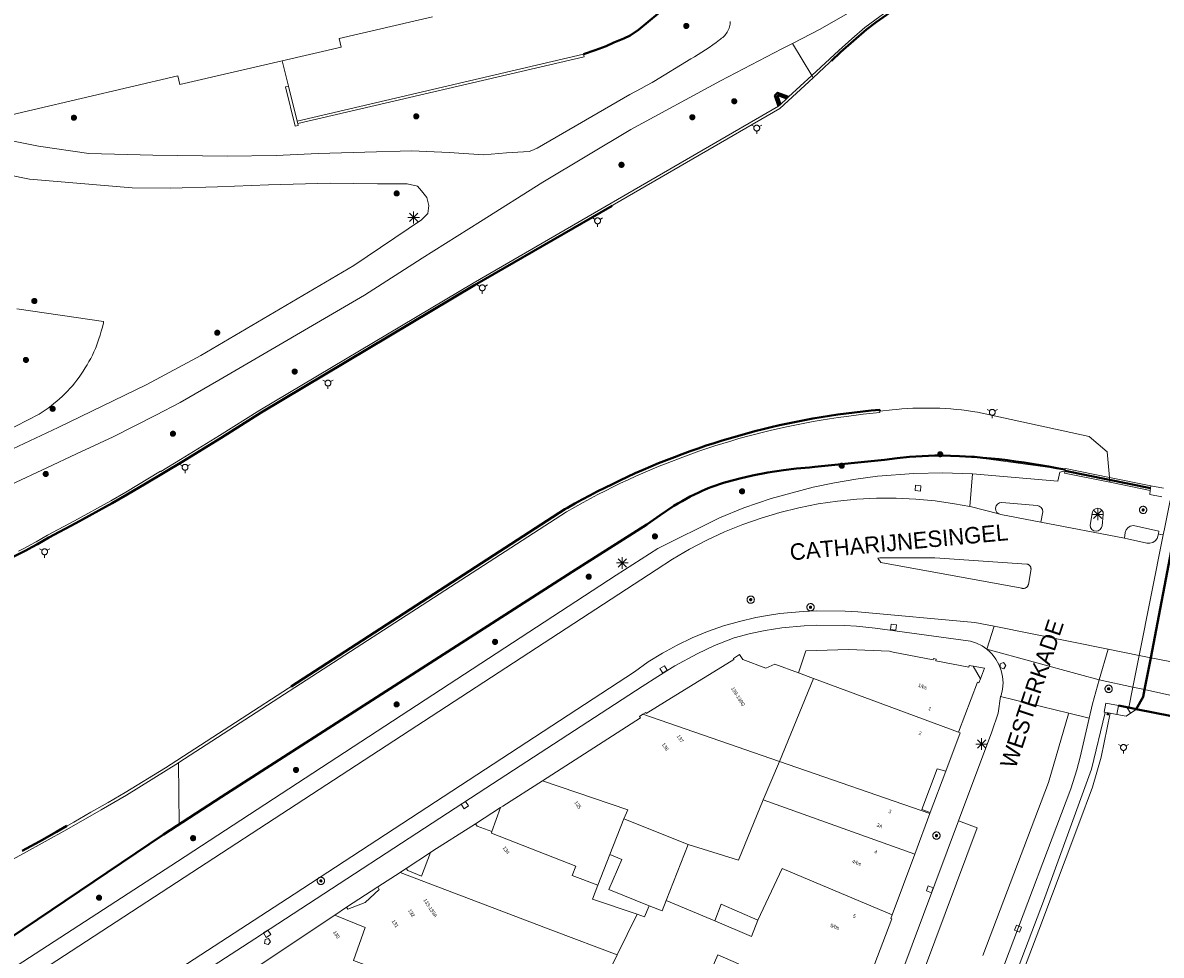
# Model space of a CAD drawing. Header units: metres. Extents: x 135779 to 137489, y 452643 to 455118.
# Tile 446 of 489: x 136841 to 136938, y 454748 to 454827. Entities that reach past the tile are written whole.
import ezdxf
from ezdxf.enums import TextEntityAlignment as Align

# ---------------------------------------------------------------- set-up
doc = ezdxf.new("R2010")
doc.units = ezdxf.units.M
doc.linetypes.add('DGN_Style_3', pattern=[78.572352, 56.123108, -22.449243])
doc.linetypes.add('DGN_Style_4', pattern=[89.853097, 44.898487, -22.449243, 0.056123, -22.449243])
for name, color, linetype, lineweight in [('KTop_BTD_Groenvoorziening', 62, 'Continuous', 13), ('KTop_BTD_Groenvoorziening_gras- en kruidachtigen', 62, 'Continuous', 13), ('KTop_NAR_Huisnummer (t)', 7, 'Continuous', 13), ('KTop_NAR_Huisnummer tijdelijk (t)', 7, 'Continuous', 13), ('KTop_OBD_Brug_dek', 11, 'Continuous', 13), ('KTop_ORL_Weg_Straatnaam (t)', 7, 'Continuous', 13), ('KTop_PAL_Lichtmast', 40, 'Continuous', 13), ('KTop_PND_Grondvlaksituatie van BAG-pand [tachy]', 1, 'Continuous', 13), ('KTop_PND_Pandscheiding', 40, 'Continuous', 13), ('KTop_PUT_Brandkraan of -put', 1, 'Continuous', 13), ('KTop_PUT_Inspectie- of rioolput', 15, 'Continuous', 13), ('KTop_PUT_Kolk', 15, 'Continuous', 13), ('KTop_SHD_Hek (l)', 15, 'DGN_Style_4', 40), ('KTop_SHD_Kademuur', 16, 'Continuous', 13), ('KTop_SHD_Kademuur (l)', 1, 'Continuous', 40), ('KTop_SHD_Muur', 15, 'Continuous', 13), ('KTop_SHD_Muur (l)', 15, 'Continuous', 40), ('KTop_SHD_Walbescherming (l)', 1, 'DGN_Style_3', 40), ('KTop_VGO_Boom', 92, 'Continuous', 13), ('KTop_VGO_Haag (l)', 92, 'DGN_Style_3', 40), ('KTop_WGD_Fietspad', 40, 'Continuous', 13), ('KTop_WGD_Rijbaan_Lokale weg', 251, 'Continuous', 13), ('KTop_WGD_Rijbaan_Lokale weg_fietsstrook', 40, 'Continuous', 13), ('KTop_WGD_Rijbaan_Lokale weg_verkeersdrempel', 40, 'Continuous', 13), ('KTop_WGD_Voetpad', 251, 'Continuous', 13), ('KTop_WTI_Meerpaal', 150, 'Continuous', 13)]:
    doc.layers.add(name, color=color, linetype=linetype, lineweight=lineweight)
doc.styles.add('Style-ROVU', font='ROVU.shx')
doc.styles.add('Style-ROVUCURSIEF', font='ROVUCURSIEF.shx')

# ---------------------------------------------------------------- blocks, each defined once
blk = doc.blocks.new('PAL_Lichtmast')
at = {"layer": 'KTop_PAL_Lichtmast'}
for p, q in [((-0.354, -0.354), (0.354, 0.354)), ((0.354, -0.354), (-0.354, 0.354)), ((0, -0.5), (0, 0.5)), ((-0.5, 0), (0.5, 0))]:
    blk.add_line(p, q, dxfattribs=at)
blk = doc.blocks.new('PUT_Kolk')
at = {"layer": 'KTop_PUT_Kolk', "flags": 128}
blk.add_lwpolyline([(0.225, -0.225), (0.225, 0.225), (-0.225, 0.225), (-0.225, -0.225), (0.225, -0.225)], dxfattribs=at)
blk = doc.blocks.new('PUT_Brandkraan_of_-put')
at = {"layer": 'KTop_PUT_Brandkraan of -put'}
for p, q in [((-0.25, 0.034), (0, 0.25)), ((-0.158, -0.25), (-0.25, 0.034)), ((0, 0.25), (0.25, 0.033)), ((0.25, 0.033), (0.158, -0.25)), ((0.158, -0.25), (-0.158, -0.25))]:
    blk.add_line(p, q, dxfattribs=at)
blk = doc.blocks.new('PUT_Inspectie-_of_rioolput')
at = {"layer": 'KTop_PUT_Inspectie- of rioolput', "flags": 128}
for points in [[(0.31, 0), (0.308, 0.032), (0.303, 0.064), (0.294, 0.095), (0.283, 0.126), (0.268, 0.155), (0.25, 0.182), (0.23, 0.207), (0.207, 0.23), (0.182, 0.25), (0.154, 0.268), (0.126, 0.283), (0.095, 0.294), (0.064, 0.303), (0.032, 0.308), (0, 0.309), (-0.032, 0.308), (-0.064, 0.303), (-0.096, 0.294), (-0.126, 0.283), (-0.155, 0.268), (-0.182, 0.25), (-0.207, 0.23), (-0.23, 0.207), (-0.25, 0.182), (-0.268, 0.154), (-0.283, 0.126), (-0.294, 0.095), (-0.303, 0.064), (-0.308, 0.032), (-0.309, 0), (-0.308, -0.032), (-0.303, -0.064), (-0.294, -0.096), (-0.283, -0.126), (-0.268, -0.155), (-0.25, -0.182), (-0.23, -0.207), (-0.207, -0.23), (-0.182, -0.25), (-0.155, -0.268), (-0.126, -0.283), (-0.096, -0.294), (-0.064, -0.303), (-0.032, -0.308), (0, -0.309), (0.032, -0.308), (0.064, -0.303), (0.095, -0.294), (0.126, -0.283), (0.155, -0.268), (0.182, -0.25), (0.207, -0.23), (0.23, -0.207), (0.25, -0.182), (0.268, -0.155), (0.283, -0.126), (0.294, -0.096), (0.303, -0.064), (0.308, -0.032), (0.31, 0)], [(0.095, 0), (0.094, 0.009), (0.092, 0.019), (0.09, 0.029), (0.086, 0.038), (0.082, 0.047), (0.076, 0.055), (0.07, 0.063), (0.063, 0.07), (0.055, 0.076), (0.047, 0.082), (0.038, 0.086), (0.029, 0.09), (0.019, 0.092), (0.009, 0.094), (0, 0.094), (-0.01, 0.094), (-0.02, 0.092), (-0.029, 0.09), (-0.039, 0.086), (-0.048, 0.082), (-0.056, 0.076), (-0.064, 0.07), (-0.071, 0.063), (-0.077, 0.055), (-0.082, 0.047), (-0.087, 0.038), (-0.09, 0.029), (-0.093, 0.019), (-0.094, 0.009), (-0.095, 0), (-0.094, -0.01), (-0.093, -0.02), (-0.09, -0.029), (-0.087, -0.039), (-0.082, -0.048), (-0.077, -0.056), (-0.071, -0.064), (-0.064, -0.071), (-0.056, -0.077), (-0.047, -0.082), (-0.039, -0.087), (-0.029, -0.09), (-0.02, -0.093), (-0.01, -0.094), (0, -0.095), (0.009, -0.094), (0.019, -0.093), (0.029, -0.09), (0.038, -0.087), (0.047, -0.082), (0.055, -0.077), (0.063, -0.071), (0.07, -0.064), (0.076, -0.056), (0.082, -0.047), (0.086, -0.039), (0.09, -0.029), (0.092, -0.02), (0.094, -0.01), (0.095, 0)], [(0.035, 0), (0.034, 0.003), (0.034, 0.007), (0.033, 0.01), (0.031, 0.014), (0.03, 0.017), (0.028, 0.02), (0.026, 0.023), (0.023, 0.026), (0.02, 0.028), (0.017, 0.03), (0.014, 0.031), (0.01, 0.033), (0.007, 0.034), (0.003, 0.034), (0, 0.034), (-0.004, 0.034), (-0.007, 0.034), (-0.011, 0.033), (-0.014, 0.031), (-0.018, 0.03), (-0.021, 0.028), (-0.023, 0.026), (-0.026, 0.023), (-0.028, 0.02), (-0.03, 0.017), (-0.032, 0.014), (-0.033, 0.01), (-0.034, 0.007), (-0.035, 0.003), (-0.035, 0), (-0.035, -0.004), (-0.034, -0.007), (-0.033, -0.011), (-0.032, -0.014), (-0.03, -0.018), (-0.028, -0.021), (-0.026, -0.023), (-0.023, -0.026), (-0.021, -0.028), (-0.017, -0.03), (-0.014, -0.032), (-0.011, -0.033), (-0.007, -0.034), (-0.004, -0.035), (0, -0.035), (0.003, -0.035), (0.007, -0.034), (0.01, -0.033), (0.014, -0.032), (0.017, -0.03), (0.02, -0.028), (0.023, -0.026), (0.026, -0.023), (0.028, -0.021), (0.03, -0.017), (0.031, -0.014), (0.033, -0.011), (0.034, -0.007), (0.034, -0.004), (0.035, 0)], [(0.01, 0.02), (0.007, 0.02), (0.005, 0.021), (0.003, 0.022), (0.001, 0.022), (-0.001, 0.022), (-0.004, 0.022), (-0.006, 0.021), (-0.008, 0.02), (-0.01, 0.019), (-0.012, 0.018), (-0.014, 0.017), (-0.016, 0.015), (-0.017, 0.013), (-0.019, 0.012), (-0.02, 0.009), (-0.021, 0.007), (-0.022, 0.005), (-0.022, 0.003), (-0.022, 0.001), (-0.022, -0.001), (-0.022, -0.004), (-0.022, -0.006), (-0.021, -0.008), (-0.02, -0.01), (-0.019, -0.012), (-0.017, -0.014), (-0.016, -0.016), (-0.014, -0.017), (-0.012, -0.019), (-0.01, -0.02), (-0.008, -0.021), (-0.006, -0.022), (-0.003, -0.022), (-0.001, -0.022), (0.001, -0.022), (0.003, -0.022), (0.005, -0.022), (0.008, -0.021), (0.01, -0.02), (0.012, -0.019), (0.014, -0.017), (0.015, -0.016), (0.017, -0.014), (0.018, -0.012), (0.02, -0.01), (0.02, -0.008), (0.021, -0.006), (0.022, -0.003), (0.022, -0.001), (0.022, 0.001), (0.022, 0.003), (0.021, 0.005), (0.02, 0.008), (0.019, 0.01), (0.018, 0.012), (0.017, 0.014), (0.015, 0.015), (0.013, 0.017), (0.012, 0.018), (0.01, 0.02)]]:
    blk.add_lwpolyline(points, dxfattribs=at)
blk = doc.blocks.new('WTI_Meerpaal')
at = {"layer": 'KTop_WTI_Meerpaal'}
for p, q in [((-0.216, 0.125), (-0.432, 0.25)), ((0.216, 0.125), (0.432, 0.25)), ((0, -0.25), (0, -0.5))]:
    blk.add_line(p, q, dxfattribs=at)
at = {"layer": 'KTop_WTI_Meerpaal', "flags": 128}
blk.add_lwpolyline([(0.25, 0), (0.248, 0.026), (0.245, 0.051), (0.238, 0.077), (0.228, 0.101), (0.217, 0.125), (0.202, 0.146), (0.186, 0.167), (0.167, 0.185), (0.147, 0.202), (0.125, 0.216), (0.102, 0.228), (0.077, 0.237), (0.052, 0.244), (0.026, 0.248), (0, 0.25), (-0.026, 0.249), (-0.052, 0.245), (-0.077, 0.238), (-0.102, 0.228), (-0.125, 0.217), (-0.147, 0.202), (-0.167, 0.186), (-0.186, 0.167), (-0.202, 0.147), (-0.217, 0.125), (-0.228, 0.102), (-0.238, 0.077), (-0.245, 0.052), (-0.249, 0.026), (-0.25, 0), (-0.249, -0.026), (-0.245, -0.052), (-0.238, -0.077), (-0.229, -0.102), (-0.217, -0.125), (-0.203, -0.147), (-0.186, -0.167), (-0.168, -0.186), (-0.147, -0.202), (-0.125, -0.217), (-0.102, -0.228), (-0.078, -0.238), (-0.052, -0.245), (-0.027, -0.249), (0, -0.25), (0.026, -0.249), (0.051, -0.245), (0.077, -0.238), (0.101, -0.229), (0.125, -0.217), (0.146, -0.203), (0.167, -0.186), (0.185, -0.168), (0.202, -0.147), (0.216, -0.125), (0.228, -0.102), (0.237, -0.078), (0.244, -0.052), (0.248, -0.027), (0.25, -0.001)], dxfattribs=at)
blk = doc.blocks.new('VGO_Boom')
at = {"layer": 'KTop_VGO_Boom', "flags": 128}
for points in [[(0.215, 0), (0.214, 0.022), (0.21, 0.045), (0.204, 0.066), (0.196, 0.087), (0.186, 0.108), (0.174, 0.126), (0.16, 0.144), (0.144, 0.16), (0.126, 0.174), (0.107, 0.186), (0.087, 0.196), (0.066, 0.204), (0.045, 0.21), (0.022, 0.214), (-0.001, 0.215), (-0.023, 0.214), (-0.045, 0.21), (-0.067, 0.204), (-0.088, 0.196), (-0.108, 0.186), (-0.127, 0.174), (-0.144, 0.16), (-0.16, 0.144), (-0.174, 0.126), (-0.187, 0.107), (-0.197, 0.087), (-0.205, 0.066), (-0.211, 0.045), (-0.214, 0.022), (-0.215, -0.001), (-0.214, -0.023), (-0.211, -0.045), (-0.205, -0.067), (-0.197, -0.088), (-0.187, -0.108), (-0.174, -0.127), (-0.16, -0.144), (-0.144, -0.16), (-0.127, -0.174), (-0.108, -0.187), (-0.088, -0.197), (-0.067, -0.205), (-0.045, -0.211), (-0.023, -0.214), (0, -0.215), (0.022, -0.214), (0.045, -0.211), (0.066, -0.205), (0.087, -0.197), (0.108, -0.187), (0.126, -0.174), (0.144, -0.16), (0.16, -0.144), (0.174, -0.127), (0.186, -0.108), (0.196, -0.088), (0.204, -0.067), (0.21, -0.045), (0.214, -0.023), (0.215, -0.001)], [(0.155, 0), (0.154, 0.016), (0.152, 0.032), (0.147, 0.048), (0.142, 0.063), (0.134, 0.078), (0.125, 0.091), (0.115, 0.104), (0.104, 0.115), (0.091, 0.125), (0.077, 0.134), (0.063, 0.142), (0.048, 0.147), (0.032, 0.152), (0.016, 0.154), (-0.001, 0.155), (-0.017, 0.154), (-0.033, 0.152), (-0.048, 0.147), (-0.064, 0.142), (-0.078, 0.134), (-0.092, 0.125), (-0.104, 0.115), (-0.116, 0.104), (-0.126, 0.091), (-0.135, 0.077), (-0.142, 0.063), (-0.148, 0.048), (-0.152, 0.032), (-0.155, 0.016), (-0.155, -0.001), (-0.155, -0.017), (-0.152, -0.033), (-0.148, -0.048), (-0.142, -0.064), (-0.135, -0.078), (-0.126, -0.092), (-0.116, -0.104), (-0.104, -0.116), (-0.092, -0.126), (-0.078, -0.135), (-0.064, -0.142), (-0.048, -0.148), (-0.033, -0.152), (-0.017, -0.155), (0, -0.155), (0.016, -0.155), (0.032, -0.152), (0.048, -0.148), (0.063, -0.142), (0.078, -0.135), (0.091, -0.126), (0.104, -0.116), (0.115, -0.104), (0.125, -0.092), (0.134, -0.078), (0.142, -0.064), (0.147, -0.048), (0.152, -0.033), (0.154, -0.017), (0.155, -0.001)], [(0.095, 0), (0.094, 0.01), (0.093, 0.02), (0.09, 0.029), (0.087, 0.039), (0.082, 0.048), (0.077, 0.056), (0.071, 0.064), (0.064, 0.071), (0.056, 0.077), (0.047, 0.082), (0.039, 0.087), (0.029, 0.09), (0.02, 0.093), (0.01, 0.094), (-0.001, 0.095), (-0.01, 0.094), (-0.02, 0.093), (-0.03, 0.09), (-0.039, 0.087), (-0.048, 0.082), (-0.056, 0.077), (-0.064, 0.071), (-0.071, 0.064), (-0.077, 0.056), (-0.083, 0.047), (-0.087, 0.039), (-0.091, 0.029), (-0.093, 0.02), (-0.095, 0.01), (-0.095, -0.001), (-0.095, -0.01), (-0.093, -0.02), (-0.091, -0.03), (-0.087, -0.039), (-0.083, -0.048), (-0.077, -0.056), (-0.071, -0.064), (-0.064, -0.071), (-0.056, -0.077), (-0.048, -0.083), (-0.039, -0.087), (-0.03, -0.091), (-0.02, -0.093), (-0.01, -0.095), (0, -0.095), (0.01, -0.095), (0.02, -0.093), (0.029, -0.091), (0.039, -0.087), (0.048, -0.083), (0.056, -0.077), (0.064, -0.071), (0.071, -0.064), (0.077, -0.056), (0.082, -0.048), (0.087, -0.039), (0.09, -0.03), (0.093, -0.02), (0.094, -0.01), (0.095, -0.001)], [(0.035, 0), (0.035, 0.004), (0.034, 0.007), (0.033, 0.011), (0.032, 0.014), (0.03, 0.018), (0.028, 0.021), (0.026, 0.023), (0.023, 0.026), (0.021, 0.028), (0.017, 0.03), (0.014, 0.032), (0.011, 0.033), (0.007, 0.034), (0.004, 0.035), (-0.001, 0.035), (-0.004, 0.035), (-0.008, 0.034), (-0.011, 0.033), (-0.015, 0.032), (-0.018, 0.03), (-0.021, 0.028), (-0.024, 0.026), (-0.027, 0.023), (-0.029, 0.021), (-0.031, 0.017), (-0.032, 0.014), (-0.034, 0.011), (-0.035, 0.007), (-0.035, 0.004), (-0.035, -0.001), (-0.035, -0.004), (-0.035, -0.008), (-0.034, -0.011), (-0.032, -0.015), (-0.031, -0.018), (-0.029, -0.021), (-0.027, -0.024), (-0.024, -0.027), (-0.021, -0.029), (-0.018, -0.031), (-0.015, -0.032), (-0.011, -0.034), (-0.008, -0.035), (-0.004, -0.035), (0, -0.035), (0.004, -0.035), (0.007, -0.035), (0.011, -0.034), (0.014, -0.032), (0.018, -0.031), (0.021, -0.029), (0.023, -0.027), (0.026, -0.024), (0.028, -0.021), (0.03, -0.018), (0.032, -0.015), (0.033, -0.011), (0.034, -0.008), (0.035, -0.004), (0.035, 0)]]:
    blk.add_lwpolyline(points, dxfattribs=at)

msp = doc.modelspace()

# ---------------------------------------------------------------- linework, layer by layer
at = {"layer": 'KTop_BTD_Groenvoorziening', "flags": 128}
for points in [[(136900.604, 454828.309), (136900.372, 454828.499), (136900.126, 454828.67), (136899.669, 454828.86), (136899.138, 454828.998), (136898.814, 454829.027), (136898.685, 454829.018), (136897.982, 454828.865), (136897.225, 454828.666), (136896.141, 454828.249), (136895.279, 454827.808), (136895.162, 454827.728), (136893.516, 454826.373), (136892.809, 454825.868), (136892.252, 454825.609), (136891.399, 454825.269), (136890.767, 454824.984), (136889.817, 454824.622), (136888.83, 454824.299)], [(136906.593, 454825.2), (136908.231, 454822.481)], [(136863.755, 454821.584), (136863.208, 454823.728)], [(136906.268, 454820.659), (136905.335, 454821.017), (136905.101, 454820.778), (136905.41, 454819.863)], [(136905.568, 454820.009), (136905.317, 454820.729), (136905.384, 454820.797), (136906.111, 454820.518)], [(136838.577, 454791.653), (136842.558, 454793.684), (136842.821, 454793.852), (136843.079, 454794.026), (136843.333, 454794.207), (136843.582, 454794.395), (136843.826, 454794.589), (136844.065, 454794.789), (136844.299, 454794.995), (136844.527, 454795.207), (136844.75, 454795.425), (136844.968, 454795.648), (136845.179, 454795.877), (136845.385, 454796.111), (136845.584, 454796.351), (136845.778, 454796.596), (136845.964, 454796.845), (136846.145, 454797.099), (136846.319, 454797.358), (136846.486, 454797.621), (136846.646, 454797.888), (136846.8, 454798.16), (136846.946, 454798.435), (136847.086, 454798.714), (136847.218, 454798.996), (136847.343, 454799.281), (136847.399, 454799.417), (136847.522, 454799.749), (136847.637, 454800.084), (136847.744, 454800.422), (136847.844, 454800.761), (136847.936, 454801.103), (136848.021, 454801.447), (136848.046, 454801.559), (136840.66, 454802.64)]]:
    msp.add_lwpolyline(points, dxfattribs=at)
at = {"layer": 'KTop_BTD_Groenvoorziening_gras- en kruidachtigen', "flags": 128}
for points in [[(136933.546, 454788.318), (136933.347, 454790.484), (136931.814, 454791.804), (136922.334, 454793.86), (136921.878, 454793.932), (136921.421, 454793.995), (136920.964, 454794.051), (136920.505, 454794.099), (136920.045, 454794.139), (136919.585, 454794.17), (136919.124, 454794.194), (136918.663, 454794.21), (136918.202, 454794.218), (136917.741, 454794.218), (136917.28, 454794.21), (136916.819, 454794.193), (136916.358, 454794.169), (136915.898, 454794.137), (136915.438, 454794.097), (136915.059, 454794.058), (136914.023, 454793.957)], [(136854.473, 454758.846), (136894.211, 454784.321), (136895.358, 454785.122), (136896.521, 454785.898), (136898.991, 454787.211), (136901.059, 454787.953), (136902.123, 454788.225), (136903.191, 454788.481), (136905.831, 454788.949), (136906.94, 454789.071), (136908.051, 454789.174), (136908.5, 454789.211), (136914.421, 454789.821), (136915.484, 454789.962), (136916.549, 454790.082), (136917.621, 454790.137), (136918.692, 454790.17), (136919.259, 454790.178), (136920.809, 454790.126), (136921.821, 454790.074), (136929.762, 454788.981), (136929.79, 454788.975)], [(136854.416, 454764.059), (136854.473, 454758.846)], [(136854.473, 454758.846), (136853.125, 454757.982), (136836.921, 454747.033)]]:
    msp.add_lwpolyline(points, dxfattribs=at)
at = {"layer": 'KTop_OBD_Brug_dek', "flags": 128}
msp.add_lwpolyline([(136945.869, 454768.227), (136945.913, 454768.451), (136946.356, 454770.686), (136946.456, 454771.189), (136948.476, 454781.367), (136948.573, 454781.86), (136949.056, 454784.292), (136948.618, 454784.389), (136948.227, 454784.467), (136948.225, 454784.467), (136939.576, 454786.178), (136938.768, 454786.338), (136938.768, 454786.325), (136938.689, 454786.354), (136938.21, 454783.946), (136938.107, 454783.427), (136936.073, 454773.188), (136935.535, 454770.484)], dxfattribs=at)
at = {"layer": 'KTop_PND_Grondvlaksituatie van BAG-pand [tachy]', "flags": 128}
for points in [[(136863.208, 454823.728), (136854.533, 454821.71), (136854.363, 454822.44), (136837.878, 454818.604), (136834.503, 454833.221)], [(136875.996, 454827.476), (136868.056, 454825.629), (136868.226, 454824.896), (136863.208, 454823.728)], [(136907.106, 454771.707), (136905.112, 454772.447), (136904.329, 454772.105), (136902.384, 454772.836), (136902.109, 454773.259), (136901.573, 454772.928), (136901.62, 454772.852), (136901.396, 454772.714), (136896.683, 454769.805), (136894.174, 454768.257), (136894.127, 454768.334), (136893.885, 454768.184)], [(136921.945, 454772.281), (136921.614, 454772.344), (136921.59, 454772.191), (136918.774, 454772.726), (136918.798, 454772.879), (136918.587, 454772.919), (136918.57, 454772.81), (136915.157, 454773.471), (136914.832, 454773.566), (136911.369, 454773.699), (136907.735, 454773.574), (136907.106, 454771.707)], [(136922.567, 454771.19), (136921.945, 454772.281)], [(136920.702, 454766.661), (136922.323, 454770.911), (136922.445, 454770.865), (136922.567, 454771.19)], [(136893.885, 454768.184), (136893.591, 454768.003), (136893.676, 454767.873), (136885.338, 454762.531)], [(136919.623, 454763.343), (136920.851, 454766.606), (136920.702, 454766.661)], [(136918.3, 454759.833), (136917.607, 454760.084), (136918.897, 454763.547), (136919.623, 454763.343)], [(136885.338, 454762.531), (136881.971, 454760.375), (136881.783, 454760.254)], [(136881.783, 454760.254), (136881.044, 454758.221)], [(136891.063, 454756.27), (136892.25, 454759.311)], [(136892.25, 454759.311), (136897.735, 454757.118)], [(136916.985, 454756.306), (136918.268, 454759.748)], [(136918.268, 454759.748), (136918.3, 454759.833)], [(136879.665, 454758.873), (136879.344, 454758.67), (136876.035, 454756.573), (136875.831, 454756.444)], [(136881.044, 454758.221), (136879.785, 454758.689), (136879.665, 454758.873)], [(136875.831, 454756.444), (136875.059, 454754.426), (136873.892, 454754.906), (136873.772, 454755.09)], [(136897.735, 454757.118), (136895.867, 454752.362)], [(136915.061, 454751.14), (136916.985, 454756.306)], [(136894.422, 454751.92), (136890.987, 454753.29), (136892.094, 454755.859), (136891.063, 454756.27)], [(136873.243, 454754.747), (136871.341, 454753.512)], [(136873.772, 454755.09), (136873.437, 454754.873), (136873.243, 454754.747)], [(136871.341, 454753.512), (136871.464, 454753.295), (136870.271, 454752.193), (136868.814, 454751.634), (136868.69, 454751.785)], [(136868.69, 454751.785), (136867.686, 454751.116)], [(136895.867, 454752.362), (136895.521, 454751.482), (136894.422, 454751.92)], [(136900.003, 454750.638), (136900.532, 454752.036), (136903.654, 454750.699)], [(136867.686, 454751.116), (136861.275, 454746.834)], [(136903.654, 454750.699), (136903.112, 454749.314), (136900.003, 454750.638)], [(136913.274, 454746.175), (136915.04, 454750.798), (136914.947, 454750.834), (136915.061, 454751.14)], [(136897.27, 454740.902), (136900.258, 454747.745), (136902.015, 454746.993), (136901.113, 454744.918)]]:
    msp.add_lwpolyline(points, dxfattribs=at)
at = {"layer": 'KTop_PND_Pandscheiding', "flags": 128}
for points in [[(136908.392, 454771.23), (136905.496, 454764.167)], [(136907.106, 454771.707), (136908.392, 454771.23)], [(136920.702, 454766.661), (136908.392, 454771.23)], [(136905.496, 454764.167), (136893.885, 454768.184)], [(136905.496, 454764.167), (136904.101, 454760.912)], [(136905.496, 454764.167), (136918.268, 454759.748)], [(136885.338, 454762.531), (136892.604, 454760.08), (136892.25, 454759.311)], [(136904.101, 454760.912), (136901.996, 454755.797), (136897.735, 454757.118)], [(136916.985, 454756.306), (136904.101, 454760.912)], [(136881.044, 454758.221), (136881.014, 454758.073), (136888.196, 454755.287), (136887.863, 454754.475), (136890.059, 454753.657)], [(136891.063, 454756.27), (136890.059, 454753.657)], [(136891.689, 454747.741), (136886.291, 454749.791), (136873.243, 454754.747)], [(136903.654, 454750.699), (136905.725, 454755.07), (136915.061, 454751.14)], [(136890.059, 454753.657), (136889.611, 454752.489), (136893.385, 454751.2)], [(136893.385, 454751.2), (136894.028, 454750.98), (136894.422, 454751.92)], [(136895.867, 454752.362), (136900.003, 454750.638)], [(136867.686, 454751.116), (136870.272, 454750.067), (136869.273, 454747.274), (136870.946, 454746.628)], [(136891.689, 454747.741), (136893.385, 454751.2)], [(136889.831, 454743.951), (136891.689, 454747.741)]]:
    msp.add_lwpolyline(points, dxfattribs=at)
at = {"layer": 'KTop_SHD_Hek (l)', "flags": 128}
for points in [[(136900.604, 454828.309), (136900.372, 454828.499), (136900.126, 454828.67), (136899.669, 454828.86), (136899.138, 454828.998), (136898.814, 454829.027), (136898.685, 454829.018), (136897.982, 454828.865), (136897.225, 454828.666), (136896.141, 454828.249), (136895.279, 454827.808), (136895.162, 454827.728), (136893.516, 454826.373), (136892.809, 454825.868), (136892.252, 454825.609), (136891.399, 454825.269), (136890.767, 454824.984), (136889.817, 454824.622), (136888.83, 454824.299)], [(136929.769, 454788.87), (136937.024, 454787.418)], [(136934.32, 454768.928), (136935.008, 454768.791)], [(136869.765, 454600), (136873.964, 454610.021), (136876.509, 454616.594), (136889.485, 454650.545), (136904.194, 454689.152), (136909.408, 454702.925), (136914.411, 454715.994), (136919.21, 454728.717), (136924.415, 454742.307), (136929.379, 454755.405), (136931.876, 454762.162), (136932.425, 454763.906), (136933.431, 454768.302)], [(136935.008, 454768.791), (136935.191, 454768.754)], [(136935.191, 454768.754), (136935.808, 454768.631)], [(136935.191, 454768.754), (136935.808, 454768.631)], [(136935.808, 454768.631), (136944.736, 454766.847)]]:
    msp.add_lwpolyline(points, dxfattribs=at)
at = {"layer": 'KTop_SHD_Kademuur', "flags": 128}
for points in [[(136908.231, 454822.481), (136910.53, 454824.61), (136911.63, 454825.6), (136912.76, 454826.55), (136913.59, 454827.19), (136914.77, 454828.03), (136916.64, 454829.22), (136918.1, 454830.1), (136919.93, 454831.12), (136922.12, 454832.23), (136925.47, 454833.87), (136927.39, 454834.72), (136928.51, 454835.18), (136930.11, 454835.79), (136931.53, 454836.28), (136933.22, 454836.83), (136934.526, 454837.214), (136935.417, 454837.482)], [(136908.348, 454822.289), (136910.681, 454824.453), (136911.772, 454825.435), (136912.897, 454826.378), (136913.719, 454827.013), (136914.563, 454827.619), (136915.232, 454828.065), (136916.754, 454829.035), (136917.607, 454829.56), (136919.42, 454830.592), (136920.907, 454831.376), (136924.536, 454833.175), (136925.565, 454833.67), (136927.471, 454834.518), (136928.592, 454834.976), (136930.19, 454835.583), (136931.602, 454836.075), (136933.284, 454836.622), (136935.129, 454837.163), (136936.148, 454837.44)], [(136840.93, 454781.854), (136841.431, 454782.114), (136841.929, 454782.382), (136842.422, 454782.657), (136842.912, 454782.938), (136843.398, 454783.227), (136845.671, 454784.437), (136848.778, 454786.141), (136850.056, 454786.867), (136851.636, 454787.799), (136854.71, 454789.65), (136858.023, 454791.696), (136861.433, 454793.834), (136879.578, 454804.646), (136905.523, 454819.669), (136908.348, 454822.289)], [(136906.268, 454820.659), (136908.23, 454822.478), (136908.23, 454822.48), (136908.231, 454822.481)], [(136908.231, 454822.481), (136908.348, 454822.289)], [(136905.568, 454820.009), (136906.11, 454820.517), (136906.111, 454820.518)], [(136906.111, 454820.518), (136906.268, 454820.659)], [(136840.821, 454782.051), (136841.321, 454782.311), (136841.818, 454782.578), (136842.311, 454782.852), (136842.8, 454783.133), (136843.285, 454783.421), (136845.562, 454784.633), (136848.666, 454786.335), (136849.941, 454787.059), (136852.878, 454788.859), (136852.9, 454788.822), (136854.591, 454789.84), (136857.903, 454791.885), (136861.316, 454794.025), (136879.462, 454804.837), (136905.41, 454819.863)], [(136905.41, 454819.863), (136905.568, 454820.009)], [(136914.023, 454793.957), (136914.013, 454794.074), (136913.297, 454794.007), (136912.582, 454793.933), (136911.868, 454793.85), (136911.155, 454793.759), (136910.443, 454793.661), (136909.733, 454793.554), (136909.023, 454793.44), (136908.315, 454793.318), (136907.608, 454793.188), (136906.902, 454793.05), (136906.198, 454792.904), (136905.496, 454792.75), (136904.796, 454792.589), (136904.097, 454792.42), (136903.401, 454792.243), (136902.706, 454792.058), (136902.013, 454791.866), (136901.323, 454791.665), (136900.635, 454791.458), (136899.949, 454791.242), (136899.266, 454791.019), (136898.585, 454790.788), (136897.907, 454790.55), (136897.232, 454790.304), (136896.559, 454790.051), (136895.889, 454789.79), (136895.222, 454789.522), (136894.558, 454789.247), (136893.898, 454788.964), (136893.24, 454788.673), (136892.586, 454788.376), (136891.935, 454788.071), (136891.287, 454787.759), (136890.643, 454787.44), (136890.003, 454787.113), (136889.366, 454786.78), (136888.733, 454786.439), (136888.104, 454786.091), (136887.479, 454785.737), (136887.261, 454785.611), (136853.292, 454763.627), (136849.873, 454761.542), (136848.424, 454760.697), (136846.971, 454759.858), (136845.513, 454759.027), (136844.052, 454758.202), (136842.587, 454757.385), (136841.118, 454756.574)], [(136914.023, 454793.957), (136914.033, 454793.824), (136912.604, 454793.682), (136911.179, 454793.509), (136910.468, 454793.41), (136909.759, 454793.304), (136909.05, 454793.189), (136908.343, 454793.067), (136907.637, 454792.937), (136906.933, 454792.799), (136906.23, 454792.653), (136904.829, 454792.338), (136904.132, 454792.168), (136902.051, 454791.614), (136901.362, 454791.414), (136900.675, 454791.206), (136899.99, 454790.99), (136899.308, 454790.767), (136898.628, 454790.537), (136897.951, 454790.298), (136897.277, 454790.052), (136895.936, 454789.538), (136895.271, 454789.27), (136893.292, 454788.421), (136892.639, 454788.123), (136891.989, 454787.818), (136891.343, 454787.506), (136890.7, 454787.187), (136890.06, 454786.861), (136889.425, 454786.527), (136888.793, 454786.186), (136887.385, 454785.394), (136854.451, 454764.08), (136854.416, 454764.059)], [(136937.048, 454787.617), (136933.546, 454788.318)], [(136933.584, 454787.902), (136937.002, 454787.218)], [(136937.002, 454787.218), (136937.048, 454787.617)], [(136938.146, 454787.397), (136937.048, 454787.617)], [(136937.002, 454787.218), (136936.962, 454786.877), (136938.003, 454786.67)], [(136938.107, 454783.427), (136936.073, 454773.188)], [(136937.047, 454773), (136939.023, 454783.244), (136939.023, 454783.244)], [(136936.073, 454773.188), (136935.535, 454770.484)], [(136936.524, 454770.291), (136937.047, 454773)], [(136935.535, 454770.484), (136935.191, 454768.754)], [(136935.808, 454768.631), (136936.407, 454769.682), (136936.524, 454770.291)], [(136934.32, 454768.928), (136933.241, 454769.137), (136933.103, 454768.36), (136933.17, 454768.348)], [(136934.32, 454768.928), (136934.171, 454768.17)], [(136935.008, 454768.791), (136934.32, 454768.928)], [(136933.17, 454768.348), (136932.025, 454763.517), (136927.943, 454752.303), (136923.047, 454739.41), (136919.773, 454730.884), (136911.239, 454708.341), (136883.269, 454634.951), (136876.47, 454617.111), (136872.719, 454607.608), (136869.48, 454600), (136868.011, 454596.772), (136865.809, 454592.096), (136863.535, 454587.455), (136861.189, 454582.85), (136858.772, 454578.282), (136852.077, 454565.857), (136850.9, 454563.673), (136850.581, 454563.08), (136847.199, 454556.895), (136847.008, 454556.546)], [(136847.635, 454556.649), (136850.098, 454561.154), (136851.02, 454562.84), (136858.849, 454577.375), (136861.151, 454581.654), (136863.381, 454585.971), (136865.541, 454590.324), (136867.628, 454594.712), (136869.608, 454599.055), (136870.03, 454600), (136870.864, 454601.865), (136873.195, 454607.428), (136874.775, 454611.319), (136876.522, 454615.82), (136910.041, 454703.793), (136920.685, 454731.91), (136922.808, 454737.403), (136927.541, 454749.85), (136930.948, 454758.877), (136932.089, 454762.004), (136932.833, 454764.534), (136933.605, 454768.271)], [(136933.17, 454768.348), (136933.431, 454768.302), (136933.605, 454768.271)], [(136933.605, 454768.271), (136934.171, 454768.17)], [(136934.171, 454768.17), (136934.974, 454768.028), (136935.333, 454768.272)], [(136935.008, 454768.791), (136935.333, 454768.272)], [(136935.191, 454768.754), (136935.008, 454768.791)], [(136935.808, 454768.631), (136935.191, 454768.754)], [(136935.333, 454768.272), (136935.801, 454768.596), (136935.808, 454768.631)], [(136854.416, 454764.059), (136850.001, 454761.327), (136847.824, 454760.062), (136844.907, 454758.398), (136841.239, 454756.355), (136839.613, 454755.469), (136837.546, 454754.358), (136834.576, 454752.792), (136832.338, 454751.636), (136830.842, 454750.874), (136826.331, 454748.631), (136821.028, 454746.098), (136815.685, 454743.652), (136814.832, 454743.273), (136813.98, 454742.894), (136813.064, 454742.526), (136812.369, 454742.271), (136811.433, 454741.956), (136810.488, 454741.672), (136809.535, 454741.419), (136808.089, 454741.096), (136806.874, 454740.88), (136805.406, 454740.688), (136805.402, 454740.688)]]:
    msp.add_lwpolyline(points, dxfattribs=at)
at = {"layer": 'KTop_SHD_Kademuur (l)', "flags": 128}
for points in [[(136939.023, 454783.244), (136937.047, 454773)], [(136937.047, 454773), (136936.524, 454770.291)], [(136936.524, 454770.291), (136936.407, 454769.682), (136935.808, 454768.631)]]:
    msp.add_lwpolyline(points, dxfattribs=at)
at = {"layer": 'KTop_SHD_Muur', "flags": 128}
for points in [[(136864.486, 454818.61), (136888.83, 454824.299)], [(136888.83, 454824.299), (136888.883, 454824.075), (136864.544, 454818.387)], [(136864.544, 454818.387), (136864.583, 454818.229), (136864.34, 454818.169), (136863.512, 454821.524), (136863.755, 454821.584)], [(136863.755, 454821.584), (136864.486, 454818.61)], [(136864.486, 454818.61), (136864.544, 454818.387)], [(136929.769, 454788.87), (136929.73, 454788.674), (136933.584, 454787.902)], [(136929.769, 454788.87), (136929.79, 454788.975)], [(136929.79, 454788.975), (136929.808, 454789.066), (136933.546, 454788.318)], [(136933.584, 454787.902), (136933.546, 454788.318)]]:
    msp.add_lwpolyline(points, dxfattribs=at)
at = {"layer": 'KTop_SHD_Muur (l)', "flags": 128}
for points in [[(136905.41, 454819.863), (136905.101, 454820.778), (136905.335, 454821.017), (136906.268, 454820.659)], [(136905.568, 454820.009), (136905.317, 454820.729), (136905.384, 454820.797), (136906.111, 454820.518)]]:
    msp.add_lwpolyline(points, dxfattribs=at)
at = {"layer": 'KTop_SHD_Walbescherming (l)', "flags": 128}
for points in [[(136842.912, 454782.938), (136843.398, 454783.227), (136845.671, 454784.437), (136848.778, 454786.141), (136850.056, 454786.867), (136851.636, 454787.799), (136854.71, 454789.65), (136858.023, 454791.696), (136861.433, 454793.834), (136879.578, 454804.646), (136905.523, 454819.669), (136910.681, 454824.453), (136911.772, 454825.435), (136912.897, 454826.378), (136913.719, 454827.013), (136914.563, 454827.619), (136915.232, 454828.065), (136916.754, 454829.035), (136917.607, 454829.56), (136919.42, 454830.592), (136920.907, 454831.376), (136924.536, 454833.175), (136925.565, 454833.67), (136927.471, 454834.518), (136928.592, 454834.976), (136930.19, 454835.583), (136931.602, 454836.075), (136933.284, 454836.622), (136935.129, 454837.163), (136936.148, 454837.44)], [(136914.023, 454793.957), (136914.013, 454794.074), (136913.297, 454794.007), (136912.582, 454793.933), (136911.868, 454793.85), (136911.155, 454793.759), (136910.443, 454793.661), (136909.733, 454793.554), (136909.023, 454793.44), (136908.315, 454793.318), (136907.608, 454793.188), (136906.902, 454793.05), (136906.198, 454792.904), (136905.496, 454792.75), (136904.796, 454792.589), (136904.097, 454792.42), (136903.401, 454792.243), (136902.706, 454792.058), (136902.013, 454791.866), (136901.323, 454791.665), (136900.635, 454791.458), (136899.949, 454791.242), (136899.266, 454791.019), (136898.585, 454790.788), (136897.907, 454790.55), (136897.232, 454790.304), (136896.559, 454790.051), (136895.889, 454789.79), (136895.222, 454789.522), (136894.558, 454789.247), (136893.898, 454788.964), (136893.24, 454788.673), (136892.586, 454788.376), (136891.935, 454788.071), (136891.287, 454787.759), (136890.643, 454787.44), (136890.003, 454787.113), (136889.366, 454786.78), (136888.733, 454786.439), (136888.104, 454786.091), (136887.479, 454785.737), (136887.261, 454785.611), (136853.292, 454763.627), (136849.873, 454761.542), (136848.424, 454760.697), (136846.971, 454759.858), (136845.513, 454759.027), (136844.052, 454758.202), (136842.587, 454757.385), (136841.118, 454756.574)], [(136805.718, 454778.65), (136806.185, 454778.439), (136806.656, 454778.236), (136807.13, 454778.04), (136807.607, 454777.851), (136808.086, 454777.669), (136808.569, 454777.495), (136809.054, 454777.329), (136809.492, 454777.222), (136810.028, 454777.098), (136810.565, 454776.982), (136811.104, 454776.874), (136811.645, 454776.773), (136812.187, 454776.681), (136812.73, 454776.597), (136813.274, 454776.52), (136813.82, 454776.451), (136814.366, 454776.391), (136814.914, 454776.338), (136815.462, 454776.293), (136816.01, 454776.256), (136816.559, 454776.227), (136817.109, 454776.206), (136817.658, 454776.194), (136818.208, 454776.189), (136818.758, 454776.192), (136819.307, 454776.203), (136819.857, 454776.222), (136820.406, 454776.249), (136820.955, 454776.284), (136821.503, 454776.327), (136822.05, 454776.379), (136822.597, 454776.438), (136823.143, 454776.505), (136823.687, 454776.579), (136824.231, 454776.662), (136824.773, 454776.753), (136835.766, 454779.648), (136836.261, 454779.833), (136836.797, 454780.03), (136837.325, 454780.232), (136837.849, 454780.442), (136838.371, 454780.659), (136838.889, 454780.883), (136839.405, 454781.115), (136839.916, 454781.354), (136840.425, 454781.6), (136840.93, 454781.854), (136841.431, 454782.114), (136841.929, 454782.382), (136842.422, 454782.657), (136842.912, 454782.938)]]:
    msp.add_lwpolyline(points, dxfattribs=at)
at = {"layer": 'KTop_VGO_Haag (l)', "flags": 128}
for points in [[(136918.692, 454790.17), (136917.621, 454790.137)], [(136919.259, 454790.178), (136918.692, 454790.17)], [(136920.809, 454790.126), (136919.259, 454790.178)], [(136908.5, 454789.211), (136908.051, 454789.174)], [(136914.421, 454789.821), (136908.5, 454789.211)], [(136915.484, 454789.962), (136914.421, 454789.821)], [(136916.549, 454790.082), (136915.484, 454789.962)], [(136917.621, 454790.137), (136916.549, 454790.082)], [(136921.821, 454790.074), (136920.809, 454790.126)], [(136929.762, 454788.981), (136929.068, 454789.118), (136928.373, 454789.248), (136927.677, 454789.369), (136926.979, 454789.483), (136926.28, 454789.588), (136925.58, 454789.686), (136924.879, 454789.776), (136924.177, 454789.858), (136923.474, 454789.932), (136922.77, 454789.998), (136922.065, 454790.056), (136921.821, 454790.074)], [(136903.191, 454788.481), (136902.123, 454788.225)], [(136903.191, 454788.481), (136904.506, 454788.741), (136905.831, 454788.949)], [(136906.94, 454789.071), (136905.831, 454788.949)], [(136908.051, 454789.174), (136906.94, 454789.071)], [(136901.059, 454787.953), (136900.727, 454787.857), (136900.398, 454787.753), (136900.071, 454787.641), (136899.746, 454787.522), (136899.425, 454787.396), (136899.106, 454787.262), (136898.991, 454787.211)], [(136902.123, 454788.225), (136901.059, 454787.953)], [(136896.521, 454785.898), (136896.867, 454786.109), (136897.211, 454786.311), (136897.56, 454786.505), (136897.912, 454786.692), (136898.268, 454786.872), (136898.628, 454787.045), (136898.991, 454787.211)], [(136896.521, 454785.898), (136895.358, 454785.122)], [(136895.358, 454785.122), (136894.211, 454784.321)], [(136894.211, 454784.321), (136887.871, 454780.301), (136858.05, 454761.186), (136853.125, 454757.982)], [(136853.125, 454757.982), (136836.921, 454747.033)]]:
    msp.add_lwpolyline(points, dxfattribs=at)
at = {"layer": 'KTop_WGD_Fietspad', "flags": 128}
for points in [[(136921.913, 454788.614), (136921.661, 454785.844)], [(136921.913, 454788.614), (136929.152, 454788.001), (136929.331, 454788.771), (136929.769, 454788.87)], [(136927.711, 454784.505), (136927.869, 454785.39), (136927.84, 454785.594), (136927.737, 454785.768), (136927.574, 454785.89), (136927.402, 454785.938), (136924.4, 454786.176), (136924.196, 454786.153), (136924.022, 454786.056), (136923.9, 454785.899), (136923.848, 454785.706), (136923.876, 454785.508), (136923.978, 454785.337), (136924.139, 454785.219)], [(136932.041, 454783.906), (136932.203, 454783.791), (136932.398, 454783.747), (136932.594, 454783.783), (136932.761, 454783.892), (136932.872, 454784.058), (136932.908, 454784.197), (136933.018, 454785.172), (136932.995, 454785.37), (136932.896, 454785.539), (136932.739, 454785.654), (136932.548, 454785.698), (136932.356, 454785.662), (136932.194, 454785.553), (136932.089, 454785.389), (136932.061, 454785.259), (136931.906, 454784.274), (136931.936, 454784.076), (136932.041, 454783.906)], [(136937.698, 454783.512), (136937.742, 454783.763), (136935.589, 454784.228), (136935.305, 454784.164), (136935.104, 454784.039), (136934.957, 454783.854), (136934.879, 454783.631), (136934.813, 454783.147)], [(136933.446, 454773.716), (136932.669, 454771.113)], [(136932.669, 454771.113), (136935.535, 454770.484)], [(136935.535, 454770.484), (136936.524, 454770.291)], [(136936.524, 454770.291), (136945.045, 454768.408)]]:
    msp.add_lwpolyline(points, dxfattribs=at)
at = {"layer": 'KTop_WGD_Rijbaan_Lokale weg', "flags": 128}
for points in [[(136921.661, 454785.844), (136920.373, 454786.088), (136918.726, 454786.324), (136917.07, 454786.48), (136915.408, 454786.557), (136913.744, 454786.553), (136912.082, 454786.47), (136910.427, 454786.307), (136908.781, 454786.064), (136907.148, 454785.743), (136905.533, 454785.343), (136903.939, 454784.867), (136902.37, 454784.314), (136900.829, 454783.686), (136899.321, 454782.986), (136897.847, 454782.213), (136896.412, 454781.37), (136895.02, 454780.46), (136824.9, 454734.81)], [(136921.661, 454785.844), (136921.703, 454785.836), (136924.139, 454785.219)], [(136924.139, 454785.219), (136924.295, 454785.176), (136927.711, 454784.505)], [(136927.711, 454784.505), (136934.813, 454783.147)], [(136934.813, 454783.147), (136934.828, 454783.144), (136936.733, 454782.736), (136936.977, 454782.722), (136937.219, 454782.787), (136937.428, 454782.925), (136937.584, 454783.121), (136937.666, 454783.333), (136937.698, 454783.512)], [(136937.698, 454783.512), (136937.862, 454783.478), (136938.107, 454783.427)], [(136926.136, 454778.887), (136926.176, 454778.883), (136926.216, 454778.883), (136926.256, 454778.885), (136926.296, 454778.892), (136926.335, 454778.901), (136926.373, 454778.914), (136926.41, 454778.93), (136926.445, 454778.949), (136926.479, 454778.972), (136926.511, 454778.997), (136926.54, 454779.024), (136926.567, 454779.054), (136926.591, 454779.086), (136926.612, 454779.12), (136926.631, 454779.156), (136926.646, 454779.194), (136926.658, 454779.232), (136926.874, 454780.536), (136926.872, 454780.573), (136926.867, 454780.61), (136926.859, 454780.647), (136926.848, 454780.682), (136926.834, 454780.717), (136926.817, 454780.75), (136926.797, 454780.781), (136926.774, 454780.811), (136926.749, 454780.838), (136926.721, 454780.864), (136926.692, 454780.886), (136926.66, 454780.907), (136926.627, 454780.924), (136926.593, 454780.938), (136926.557, 454780.95), (136926.521, 454780.958), (136918.7, 454781.474), (136914.012, 454781.482), (136913.861, 454781.469), (136914.108, 454781.098), (136926.096, 454778.895), (136926.136, 454778.887)], [(136841.57, 454738.18), (136864.23, 454752.89), (136893.17, 454771.81), (136894.332, 454772.632), (136895.539, 454773.386), (136896.786, 454774.072), (136898.069, 454774.687), (136899.385, 454775.229), (136900.73, 454775.696), (136902.098, 454776.087), (136903.487, 454776.4), (136904.65, 454776.6), (136905.535, 454776.741), (136907.501, 454776.931), (136908.625, 454776.978), (136911.086, 454776.958), (136912.14, 454776.898), (136922.103, 454775.997), (136923.748, 454775.666)], [(136923.748, 454775.666), (136933.446, 454773.716)], [(136936.073, 454773.188), (136933.446, 454773.716)], [(136937.047, 454773), (136936.073, 454773.188)], [(136945.629, 454771.348), (136937.047, 454773)], [(136920.709, 454759.128), (136923.534, 454766.687), (136924.078, 454768.276), (136924.292, 454769.687)], [(136924.292, 454769.687), (136930.088, 454768.285)], [(136922.789, 454747.68), (136928.357, 454762.402), (136930.073, 454768.23), (136930.088, 454768.285)], [(136852.389, 454582.964), (136854.556, 454586.81), (136859.664, 454596.311), (136860.391, 454597.782), (136861.101, 454599.283), (136861.421, 454600), (136862.104, 454601.526), (136865.689, 454610.221), (136876.195, 454637.645), (136904.48, 454711.481), (136913.345, 454734.573), (136922.301, 454758.533), (136920.709, 454759.128)]]:
    msp.add_lwpolyline(points, dxfattribs=at)
at = {"layer": 'KTop_WGD_Rijbaan_Lokale weg_fietsstrook', "flags": 128}
for points in [[(136813.048, 454730.926), (136813.616, 454731.1), (136815.367, 454731.719), (136817.089, 454732.412), (136817.673, 454732.667), (136818.659, 454733.055), (136820.346, 454733.885), (136821.996, 454734.785), (136823.606, 454735.755), (136824.85, 454736.57), (136854.31, 454755.67), (136891.62, 454780.02), (136895.141, 454782.271), (136900.381, 454784.891), (136902.466, 454785.723), (136904.798, 454786.523), (136908.365, 454787.492), (136910.175, 454787.872), (136911.997, 454788.181), (136913.831, 454788.419), (136916.903, 454788.657), (136919.367, 454788.703), (136921.831, 454788.621), (136921.913, 454788.614)], [(136923.748, 454775.666), (136923.111, 454773.728)]]:
    msp.add_lwpolyline(points, dxfattribs=at)
at = {"layer": 'KTop_WGD_Rijbaan_Lokale weg_verkeersdrempel', "flags": 128}
for points in [[(136923.111, 454773.728), (136923.36, 454773.495), (136923.558, 454773.31), (136923.888, 454772.885), (136924.152, 454772.415), (136924.343, 454771.912), (136924.457, 454771.386), (136924.493, 454770.848), (136924.449, 454770.312), (136924.325, 454769.788), (136924.303, 454769.721), (136924.292, 454769.687)], [(136932.669, 454771.113), (136930.994, 454771.571), (136923.111, 454773.728)], [(136931.827, 454767.864), (136932.111, 454769.088), (136932.669, 454771.113)], [(136930.088, 454768.285), (136931.827, 454767.864)]]:
    msp.add_lwpolyline(points, dxfattribs=at)
at = {"layer": 'KTop_WGD_Voetpad', "flags": 128}
for points in [[(136932.69, 454839.307), (136921.936, 454833.81), (136916.911, 454831.001), (136908.958, 454826.42), (136906.593, 454825.2)], [(136839.677, 454817.035), (136842.5, 454816.476), (136846.782, 454815.843), (136852.219, 454815.702), (136858.538, 454815.618), (136862.718, 454815.685), (136866.294, 454815.848), (136870.248, 454815.958), (136874.23, 454816.089), (136877.422, 454815.94), (136880.335, 454815.747), (136882.298, 454815.912), (136884.216, 454816.017), (136884.448, 454816.113), (136884.886, 454816.297), (136892.775, 454820.873), (136893.253, 454821.117), (136893.728, 454821.369), (136894.2, 454821.627), (136894.667, 454821.892), (136894.822, 454821.982), (136897.957, 454823.892), (136898.278, 454824.072), (136898.595, 454824.259), (136898.907, 454824.453), (136899.216, 454824.654), (136899.52, 454824.861), (136899.819, 454825.075), (136900.114, 454825.296), (136900.404, 454825.522), (136900.472, 454825.577), (136900.571, 454825.643), (136900.666, 454825.716), (136900.755, 454825.795), (136900.839, 454825.88), (136900.917, 454825.97), (136900.988, 454826.066), (136901.054, 454826.166), (136901.112, 454826.27), (136901.163, 454826.377), (136901.207, 454826.488), (136901.243, 454826.602), (136901.272, 454826.718), (136901.293, 454826.835), (136901.306, 454826.954), (136901.311, 454827.073)], [(136906.593, 454825.2), (136905.689, 454824.734), (136900.485, 454822.038), (136892.861, 454817.884), (136885.388, 454813.4), (136880.092, 454810.082), (136875.128, 454806.941), (136870.213, 454803.804), (136857.837, 454796.579), (136854.551, 454794.687), (136852.495, 454793.61), (136848.864, 454791.764), (136845.73, 454790.333), (136843.208, 454789.145), (136840.18, 454787.731), (136836.667, 454786.443), (136834.142, 454785.559), (136831.106, 454784.94), (136828.592, 454784.621), (136825.349, 454784.262), (136821.604, 454784.112), (136817.434, 454784.605)], [(136839.358, 454790.285), (136844.19, 454792.552), (136851.706, 454796.214), (136856.298, 454798.692), (136869.302, 454806.325), (136875.059, 454810.221), (136875.597, 454810.758), (136875.683, 454811.417), (136875.51, 454812.11), (136875.071, 454812.684), (136874.713, 454813.081), (136873.852, 454813.271), (136871.327, 454813.271), (136867.301, 454813.34), (136862.056, 454813.184), (136857.737, 454813.012), (136853.737, 454812.909), (136850.457, 454812.943), (136841.744, 454813.681), (136839.929, 454814.024)], [(136923.111, 454773.728), (136922.728, 454773.992), (136922.247, 454774.234), (136921.735, 454774.401), (136913.627, 454775.515), (136912.041, 454775.684), (136911.046, 454775.741), (136908.646, 454775.761), (136907.585, 454775.716), (136905.689, 454775.533), (136904.267, 454775.306), (136903.022, 454775.05), (136901.64, 454774.672), (136899.978, 454774.041), (136898.486, 454773.334), (136896.598, 454772.31), (136895.151, 454771.405), (136893.819, 454770.548), (136880.529, 454761.913), (136860.896, 454749.117), (136849.302, 454741.598)], [(136922.567, 454771.19), (136922.907, 454772.097), (136921.945, 454772.281)], [(136935.535, 454770.484), (136935.191, 454768.754), (136935.808, 454768.631), (136944.736, 454766.847), (136945.22, 454766.75), (136945.304, 454766.684), (136945.55, 454766.623), (136945.869, 454768.227)], [(136945.869, 454768.227), (136945.045, 454768.408), (136936.524, 454770.291), (136935.535, 454770.484)], [(136931.827, 454767.864), (136931.06, 454764.556), (136930.916, 454764.013), (136930.763, 454763.472), (136930.604, 454762.932), (136930.436, 454762.395), (136930.261, 454761.861), (136924.624, 454746.956)], [(136919.623, 454763.343), (136918.3, 454759.833)], [(136879.665, 454758.873), (136881.783, 454760.254)], [(136920.709, 454759.128), (136911.784, 454735.254), (136903.726, 454714.262), (136874.606, 454638.25), (136864.109, 454610.849), (136860.542, 454602.197), (136859.559, 454600), (136858.86, 454598.522), (136858.153, 454597.09), (136853.078, 454587.652), (136851.216, 454584.564), (136851.19, 454584.488), (136851.186, 454584.407), (136851.203, 454584.328), (136851.241, 454584.257), (136851.297, 454584.199)], [(136873.772, 454755.09), (136875.831, 454756.444)], [(136868.69, 454751.785), (136871.341, 454753.512)]]:
    msp.add_lwpolyline(points, dxfattribs=at)

# ---------------------------------------------------------------- block references
at = {"layer": 'KTop_PAL_Lichtmast'}
for p in [(136874.396, 454810.411), (136932.545, 454785.172), (136892.131, 454781.05), (136922.672, 454765.661)]:
    msp.add_blockref('PAL_Lichtmast', p, dxfattribs=at)
at = {"layer": 'KTop_PUT_Brandkraan of -put'}
for p, rotation in [((136924.488, 454772.29), 200.7928547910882), ((136861.935, 454748.851), 123.0946918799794)]:
    msp.add_blockref('PUT_Brandkraan_of_-put', p, dxfattribs=dict(at, rotation=rotation))
at = {"layer": 'KTop_PUT_Inspectie- of rioolput'}
for p, rotation in [((136936.405, 454785.557), 67.12172899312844), ((136903.048, 454777.93), 282.699031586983), ((136908.133, 454777.287), 272.3944250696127), ((136933.47, 454770.348), 77.62156900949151), ((136918.835, 454757.88), 159.5571404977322), ((136866.512, 454754.028), 123.175311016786)]:
    msp.add_blockref('PUT_Inspectie-_of_rioolput', p, dxfattribs=dict(at, rotation=rotation))
at = {"layer": 'KTop_PUT_Kolk'}
for p, rotation in [((136917.268, 454787.402), 264.6184529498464), ((136915.182, 454775.59), 262.1768187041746), ((136895.637, 454771.998), 302.0231758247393), ((136878.744, 454760.477), 123.0946918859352), ((136918.27, 454753.314), 339.5023642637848), ((136861.937, 454749.535), 123.094691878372), ((136925.762, 454749.962), 159.28362166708)]:
    msp.add_blockref('PUT_Kolk', p, dxfattribs=dict(at, rotation=rotation))
at = {"layer": 'KTop_VGO_Boom'}
for p in [(136897.573, 454826.689), (136901.647, 454820.291), (136874.616, 454819.006), (136845.516, 454818.887), (136898.085, 454818.932), (136892.064, 454814.886), (136872.953, 454812.453), (136842.158, 454803.313), (136857.702, 454800.616), (136841.44, 454798.306), (136864.288, 454797.319), (136843.71, 454794.15), (136853.933, 454792.031), (136919.155, 454790.291), (136910.785, 454789.311), (136843.13, 454788.615), (136902.314, 454787.139), (136894.904, 454783.309), (136889.284, 454779.879), (136881.32, 454774.344), (136872.948, 454769.024), (136864.398, 454763.459), (136855.652, 454757.659), (136847.658, 454752.598)]:
    msp.add_blockref('VGO_Boom', p, dxfattribs=at)
at = {"layer": 'KTop_WTI_Meerpaal'}
for p in [(136903.562, 454818.01), (136890.03, 454810.126), (136880.23, 454804.431), (136867.115, 454796.34), (136923.582, 454793.852), (136854.965, 454789.181), (136843.029, 454781.998), (136934.738, 454765.368)]:
    msp.add_blockref('WTI_Meerpaal', p, dxfattribs=at)

# ---------------------------------------------------------------- texts
at = {"layer": 'KTop_NAR_Huisnummer (t)', "style": 'Style-ROVU'}
for s, p in [('1/bs', (136918.024, 454770.414)), ('1', (136918.38, 454768.629)), ('2', (136917.555, 454766.541)), ('3', (136914.99, 454759.889)), ('3A', (136914.245, 454758.621)), ('4', (136913.784, 454756.447)), ('4/bs', (136912.418, 454755.437)), ('5', (136911.972, 454750.993)), ('5/bs', (136910.556, 454750.003))]:
    msp.add_text(s, height=0.3, rotation=339.3, dxfattribs=at).set_placement(p, align=Align.MIDDLE_RIGHT)
at = {"layer": 'KTop_NAR_Huisnummer tijdelijk (t)', "style": 'Style-ROVUCURSIEF'}
for s, rotation, p in [('139-139G', 301.7, (136901.486, 454770.474)), ('137', 303.2, (136896.871, 454766.406)), ('136', 303.2, (136895.595, 454765.721)), ('135', 303.2, (136888.16, 454760.778)), ('134', 303.2, (136882.072, 454756.935)), ('133-133A', 303.3, (136875.322, 454752.481)), ('132', 303.2, (136874.029, 454751.587)), ('131', 302.9, (136872.644, 454750.685)), ('130', 302.9, (136867.654, 454749.753))]:
    msp.add_text(s, height=0.3, rotation=rotation, dxfattribs=at).set_placement(p, align=Align.MIDDLE_LEFT)
at = {"layer": 'KTop_ORL_Weg_Straatnaam (t)', "style": 'Style-ROVU'}
for s, rotation, p in [('CATHARIJNESINGEL', 5.33977, (136906.438, 454781.258)), ('WESTERKADE', 71.58317, (136925.547, 454763.493))]:
    msp.add_text(s, height=1.4, rotation=rotation, dxfattribs=at).set_placement(p)

doc.saveas('drawing.dxf')
